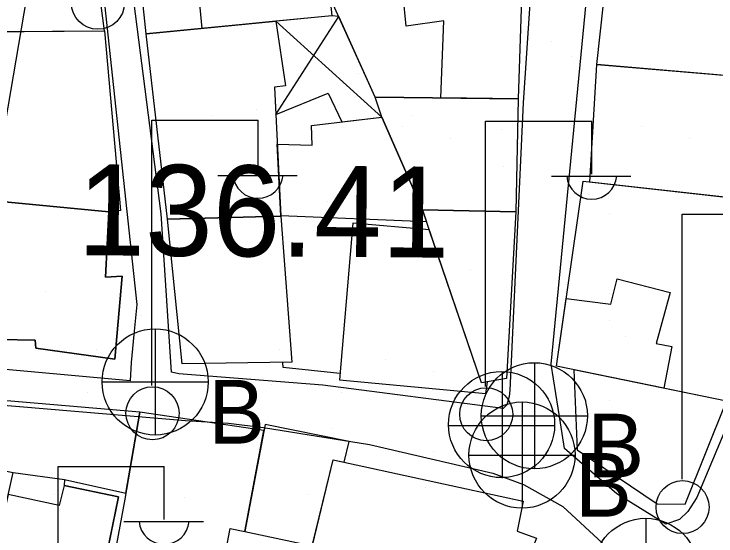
# Model space of a CAD drawing. Extents: x 417997 to 421451, y 4451742 to 4455216.
# Drawn here: x 420372.11 to 420418.43, y 4452272.07 to 4452306.5 of the extents above; entities that cross this region are included whole.
import ezdxf

# ---------------------------------------------------------------- set-up
doc = ezdxf.new("R2010")
doc.units = 0
for name, color, linetype in [('B_Mesken', 7, 'Continuous'), ('B_Sundurma', 7, 'Continuous'), ('B_Teras', 7, 'Continuous'), ('Default', 7, 'Continuous'), ('S_Elektrik_Diregi', 7, 'Continuous'), ('S_Rogar_Kapagi', 7, 'Continuous'), ('S_Rogar_Kapagi_Buski', 7, 'Continuous'), ('Sinir_Duvar_tek_tarafa_ait', 7, 'Continuous'), ('SN_3_DERECE_KAYNAK_KORUMA', 7, 'Continuous'), ('TR_PARKALANI', 7, 'Continuous'), ('Y_Kot_Noktasi', 7, 'Continuous'), ('Yol_Sose', 7, 'Continuous')]:
    doc.layers.add(name, color=color, linetype=linetype)

# ---------------------------------------------------------------- blocks, each defined once
blk = doc.blocks.new('POINT_DISPLAY')
at = {"layer": 'Default'}
blk.add_line((0, 0), (0, 0), dxfattribs=at)

msp = doc.modelspace()

# ---------------------------------------------------------------- linework, layer by layer
at = {"layer": 'B_Mesken'}
for points in [[(420366.288, 4452318.822), (420366.261, 4452312.492), (420369.385, 4452312.661), (420370.094, 4452305.33), (420378.074, 4452305.391), (420376.382, 4452318.256)], [(420390.989, 4452315.217), (420391.49, 4452309.428), (420392.76, 4452309.515), (420393.07, 4452306.384), (420380.839, 4452305.188), (420379.937, 4452313.74)], [(420410.571, 4452303.174), (420411.464, 4452311.386), (420420.953, 4452310.035), (420420.316, 4452302.341)], [(420405.674, 4452310.186), (420405.379, 4452300.9), (420395.945, 4452301.019), (420392.946, 4452307.632), (420392.76, 4452309.515)], [(420389.722, 4452293.169), (420382.24, 4452292.959), (420380.839, 4452305.188), (420389.377, 4452306.023), (420390.012, 4452301.756), (420389.289, 4452301.668)], [(420367.793, 4452305.312), (420378.074, 4452305.391), (420379.135, 4452293.542), (420378.356, 4452293.456), (420370.558, 4452294.19), (420370.116, 4452300.896), (420367.948, 4452301.001)], [(420419.464, 4452302.414), (420419.017, 4452294.424), (420410.114, 4452295.413), (420410.571, 4452303.174)], [(420405.379, 4452300.9), (420405.227, 4452293.451), (420399.062, 4452293.577), (420396.379, 4452299.693), (420395.945, 4452301.019)], [(420389.48, 4452297.923), (420391.774, 4452297.852), (420391.745, 4452299.137), (420396.379, 4452299.693), (420399.062, 4452293.577), (420399.328, 4452292.799), (420389.722, 4452293.18)], [(420409.66, 4452295.463), (420423.786, 4452293.894), (420419.124, 4452280.969), (420407.908, 4452283.261)], [(420365.17, 4452284.421), (420365.652, 4452289.325), (420365.912, 4452294.627), (420370.558, 4452294.19), (420378.356, 4452293.456), (420378.134, 4452289.142), (420379.241, 4452289.195), (420378.761, 4452283.727), (420373.553, 4452284.456), (420373.495, 4452284.982), (420371.132, 4452285.037), (420369.309, 4452285.109), (420369.183, 4452283.852)], [(420390.447, 4452283.528), (420383.202, 4452283.426), (420382.24, 4452292.959), (420389.722, 4452293.169)], [(420399.062, 4452293.577), (420405.227, 4452293.451), (420404.614, 4452282.463), (420402.967, 4452282.158)], [(420399.512, 4452292.264), (420394.466, 4452292.696), (420393.597, 4452282.356), (420403.244, 4452281.472), (420403.35, 4452282.229), (420402.967, 4452282.158)], [(420409.059, 4452283.026), (420409.266, 4452277.739), (420414.548, 4452274.181), (420416.399, 4452274.167), (420419.124, 4452280.969)], [(420368.778, 4452281.221), (420368.45, 4452276.962), (420372.053, 4452276.247), (420375.446, 4452275.784), (420379.486, 4452274.879), (420380.42, 4452280.224)], [(420380.42, 4452280.224), (420379.417, 4452274.486), (420378.764, 4452270.927), (420385.778, 4452269.443), (420386.372, 4452272.556), (420387.329, 4452272.362), (420388.597, 4452279.032)], [(420388.672, 4452279.429), (420387.329, 4452272.362), (420391.792, 4452271.417), (420393.166, 4452277.084), (420393.9, 4452276.925), (420394.221, 4452278.295)], [(420405.706, 4452274.364), (420405.321, 4452272.377), (420406.583, 4452271.915), (420404.314, 4452266.22), (420403.011, 4452266.705), (420402.8, 4452266.033), (420391.158, 4452268.806), (420393.166, 4452277.084)], [(420372.053, 4452276.247), (420375.446, 4452275.784), (420375.411, 4452275.395), (420378.999, 4452274.657), (420376.298, 4452261.474), (420369.131, 4452263.196)]]:
    msp.add_lwpolyline(points, close=True, dxfattribs=at)
at = {"layer": 'B_Sundurma'}
for p, q in [((420389.38, 4452299.878), (420393.537, 4452306.329)), ((420396.379, 4452299.693), (420389.377, 4452306.023))]:
    msp.add_line(p, q, dxfattribs=at)
msp.add_lwpolyline([(420389.38, 4452299.878), (420392.845, 4452301.281), (420393.751, 4452299.378), (420396.379, 4452299.693), (420395.945, 4452301.019), (420393.537, 4452306.329), (420393.07, 4452306.384), (420389.377, 4452306.023), (420390.012, 4452301.756), (420389.289, 4452301.668)], close=True, dxfattribs=at)
at = {"layer": 'B_Teras'}
for points in [[(420384.08, 4452310.168), (420391.32, 4452311.384), (420391.49, 4452309.428), (420392.76, 4452309.515), (420393.07, 4452306.384), (420389.377, 4452306.023), (420384.521, 4452305.548)], [(420400.279, 4452300.964), (420400.473, 4452306.038), (420397.976, 4452305.691), (420397.582, 4452309.765), (420405.674, 4452310.186), (420405.379, 4452300.9)], [(420365.912, 4452294.627), (420365.652, 4452289.325), (420370.006, 4452289.094), (420369.888, 4452288.033), (420371.323, 4452288.015), (420371.132, 4452285.037), (420373.495, 4452284.982), (420373.553, 4452284.456), (420378.761, 4452283.727), (420379.241, 4452289.195), (420378.134, 4452289.142), (420378.356, 4452293.456)], [(420408.551, 4452287.736), (420411.496, 4452287.351), (420411.906, 4452289.025), (420415.41, 4452288.138), (420414.493, 4452284.754), (420415.523, 4452284.559), (420414.996, 4452281.813), (420407.908, 4452283.261)], [(420370.121, 4452267.62), (420377.144, 4452265.601), (420378.999, 4452274.657), (420375.411, 4452275.395), (420375.094, 4452274.075), (420371.731, 4452274.809)]]:
    msp.add_lwpolyline(points, close=True, dxfattribs=at)
at = {"layer": 'S_Elektrik_Diregi'}
for p, q in [((420381.209, 4452281.993), (420381.209, 4452299.493)), ((420381.209, 4452299.493), (420388.209, 4452299.493)), ((420388.209, 4452295.993), (420388.209, 4452299.493)), ((420403.232, 4452281.932), (420403.232, 4452299.432)), ((420403.232, 4452299.432), (420410.232, 4452299.432)), ((420410.232, 4452295.932), (420410.232, 4452299.432)), ((420385.549, 4452295.853), (420390.799, 4452295.853)), ((420407.572, 4452295.792), (420412.822, 4452295.792)), ((420416.189, 4452275.804), (420416.189, 4452293.304)), ((420416.189, 4452293.304), (420423.189, 4452293.304)), ((420375.015, 4452259.155), (420375.015, 4452276.655)), ((420375.015, 4452276.655), (420382.015, 4452276.655)), ((420382.015, 4452273.155), (420382.015, 4452276.655)), ((420379.355, 4452273.015), (420384.605, 4452273.015))]:
    msp.add_line(p, q, dxfattribs=at)
for centre in [(420377.646, 4452307.242), (420381.245, 4452280.158), (420403.268, 4452280.097), (420416.225, 4452273.968)]:
    msp.add_circle(centre, 1.75, dxfattribs=at)
for centre in [(420388.21, 4452296.006), (420410.233, 4452295.945), (420382.015, 4452273.168)]:
    msp.add_arc(centre, 1.658, 184.8384, 355.1464, dxfattribs=at)
at = {"layer": 'S_Rogar_Kapagi'}
for p, q in [((420404.338, 4452275.883), (420404.338, 4452282.883)), ((420400.768, 4452279.348), (420407.768, 4452279.348))]:
    msp.add_line(p, q, dxfattribs=at)
msp.add_circle((420404.285, 4452279.412), 3.5, dxfattribs=at)
at = {"layer": 'S_Rogar_Kapagi_Buski'}
for p, q in [((420381.421, 4452285.725), (420381.421, 4452278.725)), ((420406.445, 4452283.496), (420406.445, 4452276.496)), ((420377.921, 4452282.225), (420384.921, 4452282.225)), ((420405.63, 4452280.905), (420405.63, 4452273.905)), ((420402.945, 4452279.996), (420409.945, 4452279.996)), ((420402.13, 4452277.405), (420409.13, 4452277.405)), ((420413.791, 4452273.232), (420413.791, 4452266.232))]:
    msp.add_line(p, q, dxfattribs=at)
for centre in [(420381.421, 4452282.225), (420406.445, 4452279.996), (420405.63, 4452277.405), (420413.791, 4452269.732)]:
    msp.add_circle(centre, 3.5, dxfattribs=at)
at = {"layer": 'Sinir_Duvar_tek_tarafa_ait'}
msp.add_lwpolyline([(420393.6, 4452282.775), (420389.87, 4452283.176), (420389.843, 4452283.52)], dxfattribs=at)
at = {"layer": 'SN_3_DERECE_KAYNAK_KORUMA'}
msp.add_line((420364.567, 4452258.765), (420388.136, 4452395.871), dxfattribs=at)
msp.add_line((420364.567, 4452258.765), (420388.136, 4452395.871), dxfattribs=at)
at = {"layer": 'Yol_Sose'}
for points in [[(420373.376, 4452342.006), (420373.64, 4452338.212), (420377.797, 4452309.861), (420380.209, 4452287.344), (420380.023, 4452285.355), (420379.841, 4452283.506), (420379.767, 4452282.289), (420367.175, 4452283.452), (420345.14, 4452287.677), (420344.955, 4452287.934), (420345.102, 4452289.591), (420346.156, 4452301.273), (420349.237, 4452334.854), (420349.79, 4452342.254)], [(420392.476, 4452282.008), (420382.973, 4452282.772), (420382.505, 4452282.874), (420381.823, 4452293.322), (420379.171, 4452313.909), (420375.769, 4452341.981)], [(420409.007, 4452341.631), (420407.642, 4452329.495), (420405.711, 4452300.636), (420404.823, 4452281.686), (420404.78, 4452281.272), (420404.62, 4452280.724), (420404.389, 4452280.484), (420392.476, 4452282.008)], [(420454.404, 4452341.153), (420456.496, 4452330.196), (420456.68, 4452329.939), (420456.776, 4452329.547), (420456.824, 4452329.352), (420450.251, 4452327.034), (420442.125, 4452323.946), (420435.431, 4452317.726), (420432.408, 4452314.02), (420431.414, 4452312.646), (420428.998, 4452306.7), (420426.921, 4452298.744), (420419.234, 4452279.536), (420417.162, 4452274.602), (420416.573, 4452273.683), (420416.026, 4452273.15), (420415.128, 4452272.853), (420411.878, 4452274.838), (420408.445, 4452277.829), (420408.177, 4452279.53), (420407.549, 4452283.408), (420410.555, 4452314.303), (420412.96, 4452341.589)], [(420318.641, 4452291.447), (420339.465, 4452286.025), (420357.143, 4452281.999), (420359.411, 4452281.699), (420383.422, 4452279.693), (420386.253, 4452279.5), (420388.567, 4452279.229), (420395.558, 4452278.089), (420403.7, 4452276.202), (420405.723, 4452275.464), (420408.321, 4452274.02), (420412.391, 4452270.241), (420412.775, 4452269.538), (420412.999, 4452268.293), (420408.326, 4452254.173), (420407.963, 4452253.768), (420407.294, 4452253.546), (420406.244, 4452253.495), (420389.156, 4452258.024), (420357.622, 4452266.193), (420319.745, 4452276.849), (420288.962, 4452285.616)]]:
    msp.add_lwpolyline(points, dxfattribs=at)

# ---------------------------------------------------------------- block references
at = {"layer": 'TR_PARKALANI', "xscale": 0.1, "yscale": 0.10000000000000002}
for p in [(420389.229, 4452305.832), (420389.229, 4452305.832), (420381.277, 4452305.065), (420381.277, 4452305.065), (420407.602, 4452304.689), (420407.602, 4452304.689), (420408.909, 4452303.678), (420408.909, 4452303.678), (420394.86, 4452302.563), (420394.86, 4452302.563), (420410.655, 4452302.563), (420410.655, 4452302.563), (420388.1, 4452300.191), (420388.1, 4452300.191), (420385.226, 4452299.8), (420385.226, 4452299.8), (420398.389, 4452299.8), (420398.389, 4452299.8), (420397.733, 4452299.098), (420397.733, 4452299.098), (420404.308, 4452298.911), (420404.308, 4452298.911), (420413.528, 4452299.098), (420413.528, 4452299.098), (420379.075, 4452298.311), (420379.075, 4452298.311), (420400.887, 4452298.311), (420400.887, 4452298.311), (420416.682, 4452298.311), (420416.682, 4452298.311), (420405.4, 4452297.935), (420405.4, 4452297.935), (420404.406, 4452296.416), (420404.406, 4452296.416), (420410.015, 4452294.581), (420410.015, 4452294.581), (420392.777, 4452294.158), (420392.777, 4452294.158), (420411.372, 4452293.353), (420411.372, 4452293.353), (420383.024, 4452293.046), (420383.024, 4452293.046), (420396.186, 4452293.046), (420396.186, 4452293.046), (420402.203, 4452289.661), (420402.203, 4452289.661), (420374.178, 4452288.195), (420374.178, 4452288.195), (420411.372, 4452288.088), (420411.372, 4452288.088), (420380.525, 4452286.638), (420380.525, 4452286.638), (420411.372, 4452286.261), (420411.372, 4452286.261), (420382.938, 4452285.932), (420382.938, 4452285.932), (420412.436, 4452285.197), (420412.436, 4452285.197), (420377.571, 4452284.396), (420377.571, 4452284.396), (420389.605, 4452284.396), (420389.605, 4452284.396), (420396.605, 4452283.679), (420396.605, 4452283.679), (420388.477, 4452282.516), (420388.477, 4452282.516), (420399.759, 4452282.892), (420399.759, 4452282.892), (420403.511, 4452282.554), (420403.511, 4452282.554), (420389.077, 4452282.059), (420389.077, 4452282.059), (420376.953, 4452281.561), (420376.953, 4452281.561), (420393.688, 4452281.561), (420393.688, 4452281.561), (420409.859, 4452280.997), (420409.859, 4452280.997), (420411.372, 4452280.996), (420411.372, 4452280.996), (420378.323, 4452279.883), (420378.323, 4452279.883), (420393.092, 4452279.163), (420393.092, 4452279.163), (420412.436, 4452278.105), (420412.436, 4452278.105), (420399.759, 4452277.627), (420399.759, 4452277.627), (420399.231, 4452275.29), (420399.231, 4452275.29), (420374.75, 4452274.806), (420374.75, 4452274.806), (420383.346, 4452274.604), (420383.346, 4452274.604), (420391.485, 4452274.806), (420391.485, 4452274.806), (420404.97, 4452274.416), (420404.97, 4452274.416), (420407.656, 4452274.242), (420407.656, 4452274.242), (420412.115, 4452274.416), (420412.115, 4452274.416)]:
    msp.add_blockref('POINT_DISPLAY', p, dxfattribs=at)

# ---------------------------------------------------------------- texts
at = {"layer": 'S_Rogar_Kapagi_Buski'}
for p in [(420384.921, 4452278.161), (420409.945, 4452275.932), (420409.13, 4452273.341)]:
    msp.add_text('B', height=4.2, dxfattribs=at).set_placement(p)
at = {"layer": 'Y_Kot_Noktasi'}
msp.add_text('136.41 ', height=6, rotation=359.6173, dxfattribs=at).set_placement((420376.28, 4452290.588))

doc.saveas('drawing.dxf')
